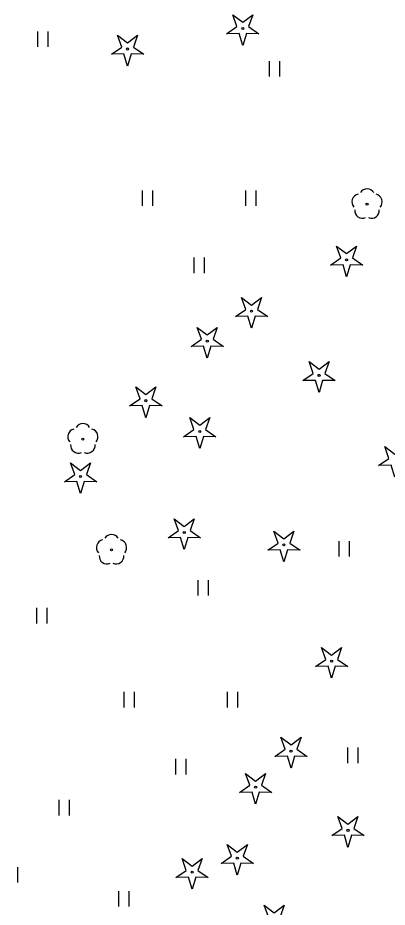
# Model space of a CAD drawing. Extents: x 6434771 to 6436222, y 5663454 to 5664782.
# Drawn here: x 6435087.32 to 6435105.2, y 5664039.23 to 5664082.27 of the extents above; entities that cross this region are included whole.
import ezdxf

# ---------------------------------------------------------------- set-up
doc = ezdxf.new("R2010")
doc.units = 0
for name, color, linetype in [('Warstwa 10', 7, 'Continuous'), ('Warstwa 11', 7, 'Continuous'), ('Warstwa 5', 7, 'Continuous')]:
    doc.layers.add(name, color=color, linetype=linetype)

msp = doc.modelspace()

# ---------------------------------------------------------------- linework, layer by layer
at = {"layer": 'Warstwa 10'}
for points in [[(6435097.427, 5664081.5), (6435097.929, 5664081.847), (6435097.727, 5664082.423), (6435098.212, 5664082.053), (6435098.697, 5664082.423), (6435098.495, 5664081.847), (6435098.997, 5664081.5), (6435098.387, 5664081.514), (6435098.212, 5664080.93), (6435098.037, 5664081.514)], [(6435091.853, 5664080.507), (6435092.355, 5664080.854), (6435092.153, 5664081.43), (6435092.638, 5664081.06), (6435093.123, 5664081.43), (6435092.921, 5664080.854), (6435093.423, 5664080.507), (6435092.813, 5664080.521), (6435092.638, 5664079.937), (6435092.463, 5664080.521)], [(6435102.453, 5664070.305), (6435102.955, 5664070.652), (6435102.753, 5664071.228), (6435103.238, 5664070.858), (6435103.723, 5664071.228), (6435103.521, 5664070.652), (6435104.023, 5664070.305), (6435103.413, 5664070.319), (6435103.238, 5664069.735), (6435103.063, 5664070.319)], [(6435097.853, 5664067.815), (6435098.355, 5664068.162), (6435098.153, 5664068.738), (6435098.638, 5664068.368), (6435099.123, 5664068.738), (6435098.921, 5664068.162), (6435099.423, 5664067.815), (6435098.813, 5664067.829), (6435098.638, 5664067.245), (6435098.463, 5664067.829)], [(6435095.709, 5664066.368), (6435096.211, 5664066.715), (6435096.009, 5664067.291), (6435096.494, 5664066.921), (6435096.979, 5664067.291), (6435096.777, 5664066.715), (6435097.279, 5664066.368), (6435096.669, 5664066.382), (6435096.494, 5664065.798), (6435096.319, 5664066.382)], [(6435101.118, 5664064.712), (6435101.62, 5664065.059), (6435101.418, 5664065.635), (6435101.903, 5664065.265), (6435102.388, 5664065.635), (6435102.186, 5664065.059), (6435102.688, 5664064.712), (6435102.078, 5664064.726), (6435101.903, 5664064.142), (6435101.728, 5664064.726)], [(6435092.737, 5664063.488), (6435093.239, 5664063.835), (6435093.037, 5664064.411), (6435093.522, 5664064.041), (6435094.007, 5664064.411), (6435093.805, 5664063.835), (6435094.307, 5664063.488), (6435093.697, 5664063.502), (6435093.522, 5664062.918), (6435093.347, 5664063.502)], [(6435095.345, 5664061.999), (6435095.847, 5664062.346), (6435095.645, 5664062.922), (6435096.13, 5664062.552), (6435096.615, 5664062.922), (6435096.413, 5664062.346), (6435096.915, 5664061.999), (6435096.305, 5664062.013), (6435096.13, 5664061.429), (6435095.955, 5664062.013)], [(6435104.782, 5664060.604), (6435105.284, 5664060.951), (6435105.082, 5664061.527), (6435105.567, 5664061.157), (6435106.052, 5664061.527), (6435105.85, 5664060.951), (6435106.352, 5664060.604), (6435105.742, 5664060.618), (6435105.567, 5664060.034), (6435105.392, 5664060.618)], [(6435089.578, 5664059.815), (6435090.08, 5664060.162), (6435089.878, 5664060.738), (6435090.363, 5664060.368), (6435090.848, 5664060.738), (6435090.646, 5664060.162), (6435091.148, 5664059.815), (6435090.538, 5664059.829), (6435090.363, 5664059.245), (6435090.188, 5664059.829)], [(6435094.596, 5664057.105), (6435095.098, 5664057.452), (6435094.896, 5664058.028), (6435095.381, 5664057.658), (6435095.866, 5664058.028), (6435095.664, 5664057.452), (6435096.166, 5664057.105), (6435095.556, 5664057.119), (6435095.381, 5664056.535), (6435095.206, 5664057.119)], [(6435099.418, 5664056.506), (6435099.92, 5664056.853), (6435099.718, 5664057.429), (6435100.203, 5664057.059), (6435100.688, 5664057.429), (6435100.486, 5664056.853), (6435100.988, 5664056.506), (6435100.378, 5664056.52), (6435100.203, 5664055.936), (6435100.028, 5664056.52)], [(6435101.727, 5664050.877), (6435102.229, 5664051.224), (6435102.027, 5664051.8), (6435102.512, 5664051.43), (6435102.997, 5664051.8), (6435102.795, 5664051.224), (6435103.297, 5664050.877), (6435102.687, 5664050.891), (6435102.512, 5664050.307), (6435102.337, 5664050.891)], [(6435099.762, 5664046.528), (6435100.264, 5664046.875), (6435100.062, 5664047.451), (6435100.547, 5664047.081), (6435101.032, 5664047.451), (6435100.83, 5664046.875), (6435101.332, 5664046.528), (6435100.722, 5664046.542), (6435100.547, 5664045.958), (6435100.372, 5664046.542)], [(6435098.05, 5664044.781), (6435098.552, 5664045.128), (6435098.35, 5664045.704), (6435098.835, 5664045.334), (6435099.32, 5664045.704), (6435099.118, 5664045.128), (6435099.62, 5664044.781), (6435099.01, 5664044.795), (6435098.835, 5664044.211), (6435098.66, 5664044.795)], [(6435102.518, 5664042.695), (6435103.02, 5664043.042), (6435102.818, 5664043.618), (6435103.303, 5664043.248), (6435103.788, 5664043.618), (6435103.586, 5664043.042), (6435104.088, 5664042.695), (6435103.478, 5664042.709), (6435103.303, 5664042.125), (6435103.128, 5664042.709)], [(6435097.163, 5664041.346), (6435097.665, 5664041.693), (6435097.463, 5664042.269), (6435097.948, 5664041.899), (6435098.433, 5664042.269), (6435098.231, 5664041.693), (6435098.733, 5664041.346), (6435098.123, 5664041.36), (6435097.948, 5664040.776), (6435097.773, 5664041.36)], [(6435094.975, 5664040.665), (6435095.477, 5664041.012), (6435095.275, 5664041.588), (6435095.76, 5664041.218), (6435096.245, 5664041.588), (6435096.043, 5664041.012), (6435096.545, 5664040.665), (6435095.935, 5664040.679), (6435095.76, 5664040.095), (6435095.585, 5664040.679)], [(6435098.952, 5664038.409), (6435099.454, 5664038.756), (6435099.252, 5664039.332), (6435099.737, 5664038.962), (6435100.222, 5664039.332), (6435100.02, 5664038.756), (6435100.522, 5664038.409), (6435099.912, 5664038.423), (6435099.737, 5664037.839), (6435099.562, 5664038.423)]]:
    msp.add_lwpolyline(points, close=True, dxfattribs=at)
for centre in [(6435098.212, 5664081.755), (6435092.638, 5664080.762), (6435103.238, 5664070.56), (6435098.638, 5664068.07), (6435096.494, 5664066.623), (6435101.903, 5664064.967), (6435093.522, 5664063.743), (6435096.13, 5664062.254), (6435090.363, 5664060.07), (6435095.381, 5664057.36), (6435100.203, 5664056.761), (6435102.512, 5664051.132), (6435100.547, 5664046.783), (6435098.835, 5664045.036), (6435103.303, 5664042.95), (6435097.948, 5664041.601), (6435095.76, 5664040.92)]:
    msp.add_circle(centre, 0.05, dxfattribs=at)
at = {"layer": 'Warstwa 11'}
for centre in [(6435104.226, 5664073.248), (6435090.474, 5664061.883), (6435091.861, 5664056.52)]:
    msp.add_circle(centre, 0.05, dxfattribs=at)
for centre, start, end in [((6435104.226, 5664073.623), 30.1471, 149.8529), ((6435103.869, 5664073.364), 102.1471, 221.8529), ((6435104.583, 5664073.364), 318.1471, 77.8529), ((6435104.006, 5664072.945), 174.1471, 293.8529), ((6435104.446, 5664072.945), 246.1471, 5.8529), ((6435090.474, 5664062.258), 30.1471, 149.8529), ((6435090.117, 5664061.999), 102.1471, 221.8529), ((6435090.831, 5664061.999), 318.1471, 77.8529), ((6435090.254, 5664061.58), 174.1471, 293.8529), ((6435090.694, 5664061.58), 246.1471, 5.8529), ((6435091.504, 5664056.636), 102.1471, 221.8529), ((6435091.861, 5664056.895), 30.1471, 149.8529), ((6435092.218, 5664056.636), 318.1471, 77.8529), ((6435091.641, 5664056.217), 174.1471, 293.8529), ((6435092.081, 5664056.217), 246.1471, 5.8529)]:
    msp.add_arc(centre, 0.375, start, end, dxfattribs=at)
at = {"layer": 'Warstwa 5'}
for p, q in [((6435088.301, 5664080.861), (6435088.301, 5664081.611)), ((6435088.801, 5664080.861), (6435088.801, 5664081.611)), ((6435099.51, 5664079.43), (6435099.51, 5664080.18)), ((6435100.01, 5664079.43), (6435100.01, 5664080.18)), ((6435093.361, 5664073.165), (6435093.361, 5664073.915)), ((6435093.861, 5664073.165), (6435093.861, 5664073.915)), ((6435098.361, 5664073.165), (6435098.361, 5664073.915)), ((6435098.861, 5664073.165), (6435098.861, 5664073.915)), ((6435095.861, 5664069.915), (6435095.861, 5664070.665)), ((6435096.361, 5664069.915), (6435096.361, 5664070.665)), ((6435102.878, 5664056.199), (6435102.878, 5664056.949)), ((6435103.378, 5664056.199), (6435103.378, 5664056.949)), ((6435096.05, 5664054.309), (6435096.05, 5664055.059)), ((6435096.55, 5664054.309), (6435096.55, 5664055.059)), ((6435088.253, 5664052.96), (6435088.253, 5664053.71)), ((6435088.753, 5664052.96), (6435088.753, 5664053.71)), ((6435092.475, 5664048.901), (6435092.475, 5664049.651)), ((6435092.975, 5664048.901), (6435092.975, 5664049.651)), ((6435097.475, 5664048.901), (6435097.475, 5664049.651)), ((6435097.975, 5664048.901), (6435097.975, 5664049.651)), ((6435103.292, 5664046.204), (6435103.292, 5664046.954)), ((6435103.792, 5664046.204), (6435103.792, 5664046.954)), ((6435094.975, 5664045.651), (6435094.975, 5664046.401)), ((6435095.475, 5664045.651), (6435095.475, 5664046.401)), ((6435089.324, 5664043.671), (6435089.324, 5664044.421)), ((6435089.824, 5664043.671), (6435089.824, 5664044.421)), ((6435087.324, 5664040.421), (6435087.324, 5664041.171)), ((6435092.218, 5664039.257), (6435092.218, 5664040.007)), ((6435092.718, 5664039.257), (6435092.718, 5664040.007))]:
    msp.add_line(p, q, dxfattribs=at)

doc.saveas('drawing.dxf')
